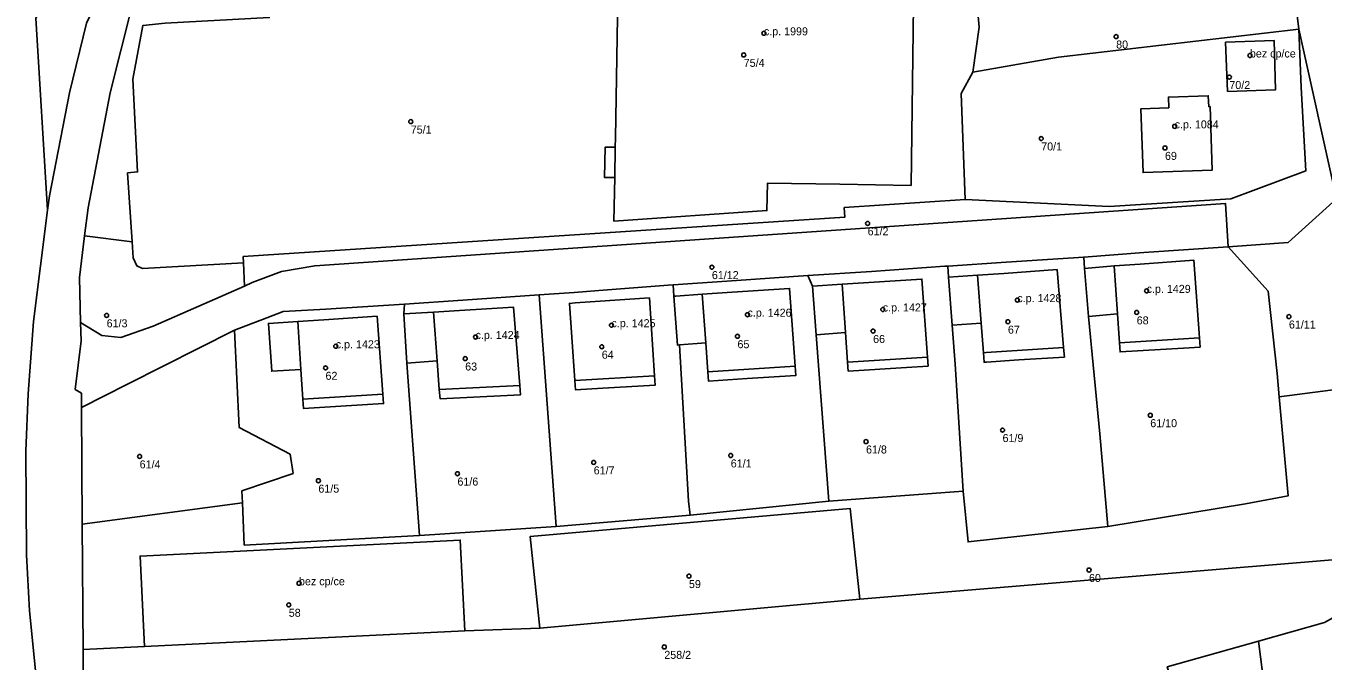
# Model space of a CAD drawing. Extents: x -878211 to -870363, y -1058464 to -1052522.
# Drawn here: x -874389.5 to -874227.5, y -1056123.6 to -1056044.2 of the extents above; entities that cross this region are included whole.
import ezdxf

# ---------------------------------------------------------------- set-up
doc = ezdxf.new("R2010")
doc.units = 0
for name, color, linetype in [('Vrstva 50', 7, 'Continuous'), ('Vrstva 51', 7, 'Continuous'), ('Vrstva 52', 7, 'Continuous')]:
    doc.layers.add(name, color=color, linetype=linetype)

msp = doc.modelspace()

# ---------------------------------------------------------------- linework, layer by layer
at = {"layer": 'Vrstva 50'}
for centre in [(-874297.36, -1056045.10994), (-874253.36, -1056045.51994), (-874299.88, -1056047.80994), (-874236.65, -1056047.87994), (-874239.22, -1056050.57994), (-874341.47, -1056056.14994), (-874246.05, -1056056.73994), (-874262.72, -1056058.25994), (-874247.26, -1056059.43994), (-874284.4, -1056068.86994), (-874303.86, -1056074.33994), (-874249.55, -1056077.29994), (-874265.7, -1056078.45994), (-874379.46, -1056080.36994), (-874299.41, -1056080.27994), (-874282.51, -1056079.62994), (-874250.79, -1056079.99994), (-874231.78, -1056080.51994), (-874316.4, -1056081.58994), (-874283.72, -1056082.32994), (-874266.88, -1056081.15994), (-874333.38, -1056083.06994), (-874300.66, -1056082.97994), (-874350.84, -1056084.22994), (-874317.61, -1056084.28994), (-874352.12, -1056086.92994), (-874334.67, -1056085.76994), (-874249.1, -1056092.84994), (-874267.55, -1056094.70994), (-874284.6, -1056096.13994), (-874375.34, -1056097.99994), (-874301.5, -1056097.87994), (-874335.64, -1056100.14994), (-874318.62, -1056098.74994), (-874353.01, -1056101.02994), (-874306.72, -1056112.95994), (-874256.75, -1056112.19994), (-874355.43, -1056113.84994), (-874356.71, -1056116.54994), (-874309.8, -1056121.80994)]:
    msp.add_circle(centre, 0.25, dxfattribs=at)
at = {"layer": 'Vrstva 51'}
for points in [[(-874387.97, -1056128.5), (-874389.09, -1056117.29), (-874389.46, -1056110.3), (-874389.54, -1056097.34), (-874389.27, -1056090.16), (-874388.6, -1056081.14), (-874386.84, -1056067.23), (-874388.29, -1056043.21), (-874381.39, -1056029.63), (-874379, -1056023.15), (-874370.55, -1056000.28), (-874366.16, -1055976.06), (-874364.4, -1055952.13), (-874361.98, -1055925.35), (-874360.91, -1055919.56), (-874358.4, -1055908.83), (-874348.95, -1055859.78)], [(-874233.95, -1055891.03), (-874235.31, -1055897.54), (-874236.12, -1055908.99), (-874236.52, -1055913.43), (-874236.66, -1055916.69), (-874236.62, -1055933.92), (-874235.44, -1055954.24), (-874235.35, -1055957.64), (-874235.34, -1055957.91), (-874235.18, -1055961.31), (-874235.14, -1055961.58), (-874234.94, -1055962.85), (-874234.35, -1055980.62), (-874234.17, -1055983.62), (-874232.68, -1056008.03), (-874231.51, -1056029.46), (-874231.33, -1056034.78), (-874231.19, -1056039.04), (-874230.53, -1056044.59), (-874225.85, -1056065.78)], [(-874382.32, -1056132.76), (-874382.4, -1056122.13), (-874382.51, -1056106.48), (-874382.61, -1056091.9), (-874382.62, -1056090.1), (-874383.38, -1056089.62), (-874382.66, -1056083.53), (-874382.71, -1056081.25), (-874382.84, -1056075.62), (-874382.21, -1056070.42), (-874381.78, -1056066.91), (-874379, -1056052.55), (-874376.26, -1056041.63)], [(-874374.94, -1056044.14), (-874376.2, -1056050.85), (-874375.59, -1056062.44), (-874376.84, -1056062.56), (-874376.27, -1056071.16), (-874376.14, -1056073.18), (-874375.7, -1056074.16), (-874374.98, -1056074.51), (-874362.36, -1056073.79), (-874362.39, -1056073.01), (-874287.25, -1056068.08), (-874287.33, -1056066.89), (-874272.23, -1056065.89), (-874272.72, -1056052.62), (-874271.26, -1056049.95), (-874270.47, -1056044.35), (-874270.6, -1056042.98)], [(-874381.96, -1056043.86), (-874384.1, -1056052.55), (-874386.59, -1056065.43), (-874386.84, -1056067.23), (-874388.6, -1056081.14), (-874389.27, -1056090.16), (-874389.54, -1056097.34), (-874389.46, -1056110.3), (-874389.09, -1056117.29), (-874387.97, -1056128.5)], [(-874220.34, -1056110.44), (-874285.36, -1056115.83), (-874325.33, -1056119.48), (-874334.7, -1056119.78), (-874374.73, -1056121.75), (-874382.4, -1056122.13), (-874382.32, -1056132.76)], [(-874246.98, -1056124.31), (-874235.56, -1056121.07), (-874227.35, -1056118.75)]]:
    msp.add_lwpolyline(points, dxfattribs=at)
for points in [[(-874379, -1056023.15), (-874381.39, -1056029.63), (-874388.29, -1056043.21), (-874386.84, -1056067.23), (-874386.59, -1056065.43), (-874384.1, -1056052.55), (-874381.96, -1056043.86), (-874380.67, -1056041.12), (-874379.33, -1056039.95), (-874375.12, -1056024.63), (-874377.66, -1056023.66)], [(-874278.97, -1056064.13), (-874278.59, -1056035.15), (-874315.51, -1056034.49), (-874315.51, -1056034.92), (-874318.23, -1056034.89), (-874318.27, -1056038.01), (-874315.56, -1056038.06), (-874315.9, -1056058.16), (-874315.92, -1056059.32), (-874317.17, -1056059.33), (-874317.28, -1056063.12), (-874316, -1056063.13), (-874316.1, -1056068.59), (-874296.99, -1056067.26), (-874296.91, -1056063.83), (-874287.89, -1056063.96)], [(-874278.97, -1056064.13), (-874287.89, -1056063.96), (-874296.91, -1056063.83), (-874296.99, -1056067.26), (-874316.1, -1056068.59), (-874316, -1056063.13), (-874317.28, -1056063.12), (-874317.17, -1056059.33), (-874315.92, -1056059.32), (-874315.9, -1056058.16), (-874315.56, -1056038.06), (-874318.27, -1056038.01), (-874318.23, -1056034.89), (-874315.51, -1056034.92), (-874315.51, -1056034.49), (-874278.59, -1056035.15)], [(-874260.55, -1056048.08), (-874230.53, -1056044.59), (-874231.19, -1056039.04), (-874231.33, -1056034.78), (-874232.26, -1056037.89), (-874237.62, -1056041.19), (-874242.93, -1056041.95), (-874270.6, -1056042.98), (-874270.47, -1056044.35), (-874271.26, -1056049.95)], [(-874355.22, -1056041.11), (-874364.59, -1056039.88), (-874368.61, -1056039.19), (-874372.36, -1056038.85), (-874374.71, -1056039.47), (-874376.26, -1056041.63), (-874379, -1056052.55), (-874381.78, -1056066.91), (-874382.21, -1056070.42), (-874376.27, -1056071.16), (-874376.84, -1056062.56), (-874375.59, -1056062.44), (-874376.2, -1056050.85), (-874374.94, -1056044.14), (-874372.17, -1056043.85), (-874359.15, -1056043.15), (-874359.19, -1056042.84), (-874335.36, -1056041.56), (-874333.83, -1056041.42), (-874334.82, -1056041.14)], [(-874230.26, -1056051.88), (-874229.68, -1056062.31), (-874239.05, -1056065.8), (-874254.22, -1056066.77), (-874272.23, -1056065.89), (-874287.33, -1056066.89), (-874287.25, -1056068.08), (-874362.39, -1056073.01), (-874362.36, -1056073.79), (-874362.24, -1056076.71), (-874361.28, -1056076.27), (-874357.62, -1056074.9), (-874353.46, -1056074.17), (-874239.72, -1056066.38), (-874239.36, -1056071.79), (-874231.89, -1056071.26), (-874225.85, -1056065.78), (-874230.53, -1056044.59)], [(-874272.23, -1056065.89), (-874254.22, -1056066.77), (-874239.05, -1056065.8), (-874229.68, -1056062.31), (-874230.26, -1056051.88), (-874230.53, -1056044.59), (-874260.55, -1056048.08), (-874271.26, -1056049.95), (-874272.72, -1056052.62)], [(-874239.7, -1056046.2), (-874233.64, -1056045.99), (-874233.45, -1056052.17), (-874239.45, -1056052.36)], [(-874239.7, -1056046.2), (-874239.45, -1056052.36), (-874233.45, -1056052.17), (-874233.64, -1056045.99)], [(-874241.62, -1056054.27), (-874241.78, -1056054.29), (-874241.85, -1056052.92), (-874246.84, -1056053.08), (-874246.8, -1056054.42), (-874250.26, -1056054.53), (-874250, -1056062.52), (-874241.36, -1056062.21)], [(-874241.62, -1056054.27), (-874241.36, -1056062.21), (-874250, -1056062.52), (-874250.26, -1056054.53), (-874246.8, -1056054.42), (-874246.84, -1056053.08), (-874241.85, -1056052.92), (-874241.78, -1056054.29)], [(-874234.37, -1056077.34), (-874233.25, -1056087.61), (-874232.99, -1056090.53), (-874222.1, -1056089.13), (-874225.85, -1056065.78), (-874231.89, -1056071.26), (-874239.36, -1056071.79)], [(-874300.78, -1056076), (-874291.86, -1056075.4), (-874283.92, -1056074.89), (-874274.76, -1056074.23), (-874274.39, -1056074.21), (-874267.08, -1056073.73), (-874257.41, -1056073.07), (-874249.89, -1056072.5), (-874239.36, -1056071.79), (-874239.72, -1056066.38), (-874353.46, -1056074.17), (-874357.62, -1056074.9), (-874361.28, -1056076.27), (-874362.24, -1056076.71), (-874373.66, -1056081.73), (-874377.69, -1056083.14), (-874380.06, -1056082.9), (-874382.71, -1056081.25), (-874382.66, -1056083.53), (-874383.38, -1056089.62), (-874382.62, -1056090.1), (-874382.61, -1056091.9), (-874376.84, -1056088.98), (-874363.48, -1056082.21), (-874359.47, -1056080.68), (-874357.4, -1056079.89), (-874352.07, -1056079.57), (-874342.27, -1056078.98), (-874334.97, -1056078.48), (-874325.42, -1056077.79), (-874321.08, -1056077.49), (-874317.99, -1056077.25), (-874309.3, -1056076.59), (-874308.69, -1056076.55)], [(-874375.7, -1056074.16), (-874376.14, -1056073.18), (-874376.27, -1056071.16), (-874382.21, -1056070.42), (-874382.84, -1056075.62), (-874382.71, -1056081.25), (-874380.06, -1056082.9), (-874377.69, -1056083.14), (-874373.66, -1056081.73), (-874362.24, -1056076.71), (-874362.36, -1056073.79), (-874374.98, -1056074.51)], [(-874242.95, -1056083.19), (-874242.87, -1056084.33), (-874244.94, -1056084.45), (-874252.86, -1056084.94), (-874252.94, -1056083.8), (-874253.2, -1056080.16), (-874256.83, -1056080.51), (-874255.41, -1056095.19), (-874254.41, -1056106.76), (-874237.21, -1056103.92), (-874231.89, -1056102.93), (-874232.99, -1056090.53), (-874233.25, -1056087.61), (-874234.37, -1056077.34), (-874239.36, -1056071.79), (-874249.89, -1056072.5), (-874257.41, -1056073.07), (-874257.3, -1056074.5), (-874253.62, -1056074.18), (-874250.37, -1056073.95), (-874243.66, -1056073.46)], [(-874270.67, -1056075.33), (-874267.39, -1056075.11), (-874260.73, -1056074.65), (-874259.92, -1056084.4), (-874259.82, -1056085.58), (-874265.53, -1056085.92), (-874269.54, -1056086.2), (-874269.85, -1056086.22), (-874269.94, -1056085.05), (-874270.22, -1056081.33), (-874273.84, -1056081.6), (-874273.48, -1056086.46), (-874272.46, -1056102.32), (-874271.85, -1056108.69), (-874254.41, -1056106.76), (-874255.41, -1056095.19), (-874256.83, -1056080.51), (-874257.3, -1056074.5), (-874257.41, -1056073.07), (-874267.08, -1056073.73), (-874274.39, -1056074.21), (-874274.29, -1056075.59)], [(-874257.3, -1056074.5), (-874256.83, -1056080.51), (-874253.2, -1056080.16), (-874252.94, -1056083.8), (-874252.86, -1056084.94), (-874244.94, -1056084.45), (-874242.87, -1056084.33), (-874242.95, -1056083.19), (-874243.66, -1056073.46), (-874250.37, -1056073.95), (-874253.62, -1056074.18)], [(-874306.79, -1056103.58), (-874306.58, -1056105.35), (-874289.26, -1056103.59), (-874290.84, -1056082.78), (-874291.27, -1056076.71), (-874291.86, -1056075.4), (-874300.78, -1056076), (-874308.69, -1056076.55), (-874308.59, -1056077.97), (-874308.37, -1056077.95), (-874305.06, -1056077.72), (-874301.33, -1056077.46), (-874294.15, -1056077), (-874293.47, -1056086.71), (-874293.39, -1056087.88), (-874299.44, -1056088.27), (-874304.3, -1056088.58), (-874304.38, -1056087.41), (-874304.63, -1056083.79), (-874307.91, -1056084.05)], [(-874274.29, -1056075.59), (-874274.39, -1056074.21), (-874274.76, -1056074.23), (-874283.92, -1056074.89), (-874291.86, -1056075.4), (-874291.27, -1056076.71), (-874287.6, -1056076.47), (-874277.63, -1056075.82), (-874276.94, -1056085.59), (-874276.86, -1056086.7), (-874279.53, -1056086.86), (-874286.82, -1056087.32), (-874286.9, -1056086.21), (-874287.17, -1056082.52), (-874290.84, -1056082.78), (-874289.26, -1056103.59), (-874272.46, -1056102.32), (-874273.48, -1056086.46), (-874273.84, -1056081.6)], [(-874274.29, -1056075.59), (-874273.84, -1056081.6), (-874270.22, -1056081.33), (-874269.94, -1056085.05), (-874269.85, -1056086.22), (-874269.54, -1056086.2), (-874265.53, -1056085.92), (-874259.82, -1056085.58), (-874259.92, -1056084.4), (-874260.73, -1056074.65), (-874267.39, -1056075.11), (-874270.67, -1056075.33)], [(-874308.59, -1056077.97), (-874308.69, -1056076.55), (-874309.3, -1056076.59), (-874317.99, -1056077.25), (-874321.08, -1056077.49), (-874325.42, -1056077.79), (-874323.3, -1056106.74), (-874306.58, -1056105.35), (-874306.79, -1056103.58), (-874307.91, -1056084.05), (-874308.16, -1056084.07)], [(-874307.91, -1056084.05), (-874304.63, -1056083.79), (-874304.38, -1056087.41), (-874304.3, -1056088.58), (-874299.44, -1056088.27), (-874293.39, -1056087.88), (-874293.47, -1056086.71), (-874294.15, -1056077), (-874301.33, -1056077.46), (-874305.06, -1056077.72), (-874308.37, -1056077.95), (-874308.59, -1056077.97), (-874308.16, -1056084.07)], [(-874290.84, -1056082.78), (-874287.17, -1056082.52), (-874286.9, -1056086.21), (-874286.82, -1056087.32), (-874279.53, -1056086.86), (-874276.86, -1056086.7), (-874276.94, -1056085.59), (-874277.63, -1056075.82), (-874287.6, -1056076.47), (-874291.27, -1056076.71)], [(-874328.64, -1056079.33), (-874327.86, -1056089.15), (-874327.77, -1056090.3), (-874335.28, -1056090.66), (-874337.81, -1056090.78), (-874337.91, -1056089.63), (-874338.17, -1056086.05), (-874341.98, -1056086.35), (-874340.39, -1056107.88), (-874323.3, -1056106.74), (-874325.42, -1056077.79), (-874334.97, -1056078.48), (-874342.27, -1056078.98), (-874342.34, -1056080.17), (-874338.63, -1056079.98), (-874335.37, -1056079.76)], [(-874317.5, -1056089.48), (-874310.94, -1056089.08), (-874311.02, -1056087.91), (-874311.66, -1056078.19), (-874318.42, -1056078.64), (-874320.93, -1056078.81), (-874321.66, -1056078.86), (-874320.97, -1056088.51), (-874320.89, -1056089.69)], [(-874317.5, -1056089.48), (-874320.89, -1056089.69), (-874320.97, -1056088.51), (-874321.66, -1056078.86), (-874320.93, -1056078.81), (-874318.42, -1056078.64), (-874311.66, -1056078.19), (-874311.02, -1056087.91), (-874310.94, -1056089.08)], [(-874342.34, -1056080.17), (-874342.27, -1056078.98), (-874352.07, -1056079.57), (-874357.4, -1056079.89), (-874359.47, -1056080.68), (-874363.48, -1056082.21), (-874362.9, -1056094.38), (-874356.55, -1056097.73), (-874356.18, -1056100.12), (-874362.57, -1056102.31), (-874362.51, -1056103.8), (-874362.28, -1056109.07), (-874340.39, -1056107.88), (-874341.98, -1056086.35)], [(-874354.97, -1056090.82), (-874355.21, -1056087.12), (-874358.84, -1056087.35), (-874359.25, -1056081.36), (-874355.59, -1056081.14), (-874352.34, -1056080.91), (-874345.67, -1056080.47), (-874344.96, -1056090.22), (-874344.87, -1056091.4), (-874354.88, -1056092)], [(-874354.97, -1056090.82), (-874354.88, -1056092), (-874344.87, -1056091.4), (-874344.96, -1056090.22), (-874345.67, -1056080.47), (-874352.34, -1056080.91), (-874355.59, -1056081.14), (-874359.25, -1056081.36), (-874358.84, -1056087.35), (-874355.21, -1056087.12)], [(-874342.34, -1056080.17), (-874341.98, -1056086.35), (-874338.17, -1056086.05), (-874337.91, -1056089.63), (-874337.81, -1056090.78), (-874335.28, -1056090.66), (-874327.77, -1056090.3), (-874327.86, -1056089.15), (-874328.64, -1056079.33), (-874335.37, -1056079.76), (-874338.63, -1056079.98)], [(-874356.18, -1056100.12), (-874356.55, -1056097.73), (-874362.9, -1056094.38), (-874363.48, -1056082.21), (-874376.84, -1056088.98), (-874382.61, -1056091.9), (-874382.51, -1056106.48), (-874362.51, -1056103.8), (-874362.57, -1056102.31)], [(-874375.28, -1056110.45), (-874335.29, -1056108.46), (-874334.7, -1056119.78), (-874325.33, -1056119.48), (-874326.55, -1056108), (-874286.57, -1056104.51), (-874285.36, -1056115.83), (-874220.34, -1056110.44), (-874222.1, -1056089.13), (-874232.99, -1056090.53), (-874231.89, -1056102.93), (-874237.21, -1056103.92), (-874254.41, -1056106.76), (-874271.85, -1056108.69), (-874272.46, -1056102.32), (-874289.26, -1056103.59), (-874306.58, -1056105.35), (-874323.3, -1056106.74), (-874340.39, -1056107.88), (-874362.28, -1056109.07), (-874362.51, -1056103.8), (-874382.51, -1056106.48), (-874382.4, -1056122.13), (-874374.73, -1056121.75)], [(-874285.36, -1056115.83), (-874286.57, -1056104.51), (-874326.55, -1056108), (-874325.33, -1056119.48)], [(-874334.7, -1056119.78), (-874335.29, -1056108.46), (-874375.28, -1056110.45), (-874374.73, -1056121.75)], [(-874231.32, -1056148.11), (-874212.48, -1056144.94), (-874213.89, -1056139.15), (-874216.72, -1056128.32), (-874219.8, -1056116.79), (-874220.26, -1056114.81), (-874227.35, -1056118.75), (-874235.56, -1056121.07), (-874234.79, -1056127.28)], [(-874235.56, -1056121.07), (-874246.98, -1056124.31), (-874242.45, -1056138.78), (-874237.57, -1056137.41), (-874233.08, -1056166.19), (-874228.67, -1056165.47), (-874228.39, -1056165.43), (-874230.89, -1056150.77), (-874231.32, -1056148.11), (-874234.79, -1056127.28)]]:
    msp.add_lwpolyline(points, close=True, dxfattribs=at)
at = {"layer": 'Vrstva 52'}
for points in [[(-874315.92, -1056059.32), (-874316, -1056063.13), (-874316.1, -1056068.59), (-874296.99, -1056067.26), (-874296.91, -1056063.83), (-874287.89, -1056063.96), (-874278.97, -1056064.13), (-874278.59, -1056035.15), (-874315.51, -1056034.49), (-874315.51, -1056034.92), (-874318.23, -1056034.89), (-874318.27, -1056038.01), (-874315.56, -1056038.06), (-874315.9, -1056058.16)], [(-874239.7, -1056046.2), (-874239.45, -1056052.36), (-874233.45, -1056052.17), (-874233.64, -1056045.99)], [(-874250.26, -1056054.53), (-874250, -1056062.52), (-874241.36, -1056062.21), (-874241.62, -1056054.27), (-874241.78, -1056054.29), (-874241.85, -1056052.92), (-874246.84, -1056053.08), (-874246.8, -1056054.42)], [(-874253.62, -1056074.18), (-874253.2, -1056080.16), (-874252.94, -1056083.8), (-874242.95, -1056083.19), (-874243.66, -1056073.46), (-874250.37, -1056073.95)], [(-874270.22, -1056081.33), (-874269.94, -1056085.05), (-874269.6, -1056085.02), (-874259.92, -1056084.4), (-874260.73, -1056074.65), (-874267.39, -1056075.11), (-874270.67, -1056075.33)], [(-874304.38, -1056087.41), (-874293.47, -1056086.71), (-874294.15, -1056077), (-874301.33, -1056077.46), (-874305.06, -1056077.72), (-874304.63, -1056083.79)], [(-874287.6, -1056076.47), (-874287.17, -1056082.52), (-874286.9, -1056086.21), (-874276.94, -1056085.59), (-874277.63, -1056075.82)], [(-874321.66, -1056078.86), (-874320.97, -1056088.51), (-874311.02, -1056087.91), (-874311.66, -1056078.19), (-874318.42, -1056078.64), (-874320.93, -1056078.81)], [(-874355.59, -1056081.14), (-874355.21, -1056087.12), (-874354.97, -1056090.82), (-874344.96, -1056090.22), (-874345.67, -1056080.47), (-874352.34, -1056080.91)], [(-874338.63, -1056079.98), (-874338.17, -1056086.05), (-874337.91, -1056089.63), (-874327.86, -1056089.15), (-874328.64, -1056079.33), (-874335.37, -1056079.76)], [(-874375.28, -1056110.45), (-874374.73, -1056121.75), (-874334.7, -1056119.78), (-874335.29, -1056108.46)]]:
    msp.add_lwpolyline(points, close=True, dxfattribs=at)

# ---------------------------------------------------------------- texts
at = {"layer": 'Vrstva 50'}
for s, p in [('c.p. 1999', (-874297.36, -1056045.36)), ('80', (-874253.36, -1056047.009)), ('bez cp/ce', (-874236.65, -1056048.129)), ('75/4', (-874299.88, -1056049.299)), ('70/2', (-874239.22, -1056052.069)), ('c.p. 1084', (-874246.05, -1056056.99)), ('75/1', (-874341.47, -1056057.639)), ('70/1', (-874262.72, -1056059.749)), ('69', (-874247.26, -1056060.929)), ('61/2', (-874284.4, -1056070.359)), ('61/12', (-874303.86, -1056075.829)), ('c.p. 1429', (-874249.55, -1056077.55)), ('c.p. 1427', (-874282.51, -1056079.879)), ('c.p. 1428', (-874265.7, -1056078.71)), ('c.p. 1426', (-874299.41, -1056080.53)), ('68', (-874250.79, -1056081.489)), ('61/3', (-874379.46, -1056081.859)), ('c.p. 1425', (-874316.4, -1056081.84)), ('67', (-874266.88, -1056082.649)), ('61/11', (-874231.78, -1056082.009)), ('c.p. 1423', (-874350.84, -1056084.48)), ('c.p. 1424', (-874333.38, -1056083.32)), ('65', (-874300.66, -1056084.469)), ('66', (-874283.72, -1056083.819)), ('64', (-874317.61, -1056085.779)), ('63', (-874334.67, -1056087.259)), ('62', (-874352.12, -1056088.419)), ('61/10', (-874249.1, -1056094.339)), ('61/9', (-874267.55, -1056096.199)), ('61/8', (-874284.6, -1056097.629)), ('61/1', (-874301.5, -1056099.369)), ('61/4', (-874375.34, -1056099.489)), ('61/7', (-874318.62, -1056100.239)), ('61/5', (-874353.01, -1056102.519)), ('61/6', (-874335.64, -1056101.639)), ('60', (-874256.75, -1056113.689)), ('bez cp/ce', (-874355.43, -1056114.1)), ('59', (-874306.72, -1056114.449)), ('58', (-874356.71, -1056118.039)), ('258/2', (-874309.8, -1056123.299))]:
    msp.add_text(s, height=0.999996, dxfattribs=at).set_placement(p)

doc.saveas('drawing.dxf')
